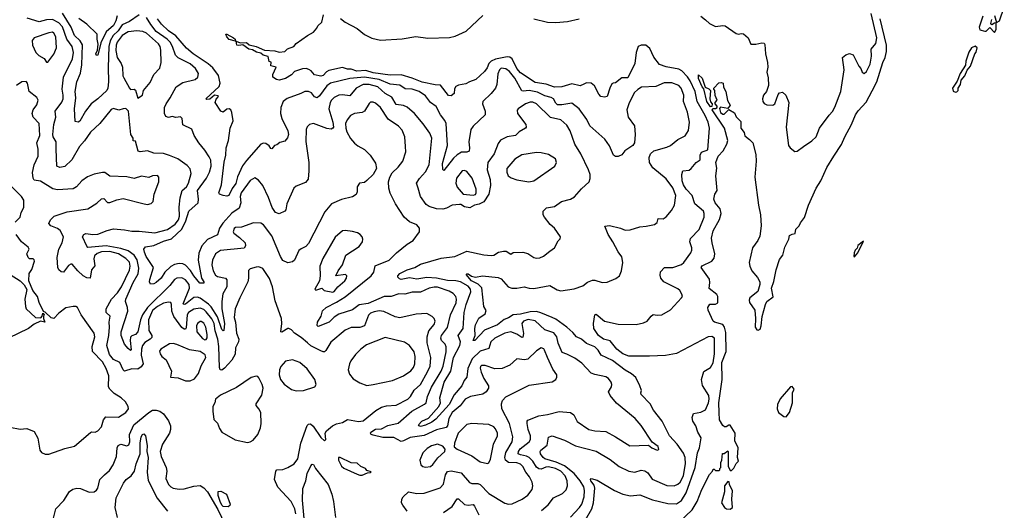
# Model space of a CAD drawing. Extents: x 1493970 to 1595317, y 729910 to 844791.
# Tile 297 of 338: x 1586545 to 1594625, y 790234 to 794255. Entities that reach past the tile are written whole.
import ezdxf

# ---------------------------------------------------------------- set-up
doc = ezdxf.new("R2010")
doc.units = 0

msp = doc.modelspace()

# ---------------------------------------------------------------- linework, layer by layer
at = {"layer": '0CON10XD'}
for points in [[(1594545, 794290), (1594561.7, 794231.7), (1594585.6, 794245), (1594625, 794358)], [(1590080.5, 791835), (1590125.9, 791935), (1590130.7, 791965), (1590124.6, 791985), (1590101.1, 792011.1), (1590068.8, 792028.8), (1589975, 792061.6), (1589946.9, 792063.1), (1589905, 792052.9), (1589835, 792020.4), (1589765, 792022.2), (1589705, 792003.9), (1589655, 792007.9), (1589593.1, 791986.9), (1589535, 791985.3), (1589405, 791929.4), (1589331.6, 791918.4), (1589275, 791877.2), (1589165, 791841.6), (1589124.7, 791815.3), (1589084.6, 791775.4), (1588995, 791739.2), (1588987.5, 791747.5), (1588988.6, 791775), (1589018.8, 791825), (1589030.9, 791869.1), (1589060.8, 791895), (1589145, 791940.5), (1589216.5, 791983.5), (1589430, 792155), (1589450, 792185), (1589463.4, 792236.6), (1589576.3, 792283.7), (1589637.5, 792345), (1589725, 792414.4), (1589775, 792443.8), (1589826.2, 792515), (1589826.7, 792545), (1589804.2, 792574.2), (1589745, 792597.8), (1589701.1, 792635), (1589629.2, 792745), (1589584.1, 792834.1), (1589573.9, 792873.9), (1589571.2, 792925), (1589581.2, 792965), (1589601.7, 792998.3), (1589650.6, 793045), (1589688.9, 793095), (1589713, 793173), (1589710.5, 793215), (1589706, 793295), (1589685, 793348.1), (1589652.9, 793382.9), (1589569.2, 793439.2), (1589505.2, 793535.2), (1589465, 793571.8), (1589445, 793580), (1589425, 793579.4), (1589411.8, 793568.2), (1589375.9, 793504.1), (1589355, 793494.6), (1589291.2, 793485), (1589260.1, 793469.9), (1589232.1, 793435), (1589219.7, 793405), (1589220.5, 793365), (1589230.8, 793335), (1589261, 793281), (1589293.1, 793243.1), (1589320.6, 793220.6), (1589375, 793190.5), (1589420, 793145), (1589465, 793080), (1589473.8, 793035), (1589445, 792986.7), (1589395, 792936.2), (1589375, 792920), (1589332.5, 792915), (1589313.3, 792885), (1589314, 792845), (1589305, 792821.2), (1589275, 792802.5), (1589185, 792780), (1589103.6, 792746.4), (1589049.2, 792680.8), (1588915, 792420), (1588894.3, 792395.7), (1588855, 792378), (1588837, 792363), (1588799.2, 792285), (1588785, 792270), (1588745, 792263.1), (1588705, 792282), (1588684.4, 792315), (1588613.4, 792483.4), (1588545, 792574.3), (1588523, 792587), (1588465, 792589.5), (1588365, 792555.6), (1588315, 792550.5), (1588305, 792542), (1588297.5, 792515), (1588301.1, 792505), (1588349.6, 792469.6), (1588394.5, 792425), (1588398, 792402), (1588387.6, 792382.4), (1588191.8, 792361.8), (1588150.9, 792335), (1588126.7, 792285), (1588120.5, 792245), (1588131.4, 792195), (1588151.3, 792161.3), (1588169.5, 792149.5), (1588233.8, 792135), (1588243.6, 792123.6), (1588244.7, 792065.3), (1588211.6, 792008.4), (1588204.8, 791945.2), (1588204.8, 791885.2), (1588226.6, 791765), (1588221.4, 791708.6), (1588215, 791705.7), (1588205, 791715.5), (1588169.2, 791819.2), (1588115, 791900.2), (1588093.4, 791923.4), (1588025, 791971.7), (1588005, 791980.4), (1587975, 791976.6), (1587905, 791923.5), (1587895, 791919.5), (1587887.1, 791925), (1587939.3, 792055), (1587935, 792085.5), (1587905, 792122.7), (1587875, 792138.7), (1587835, 792136.9), (1587815, 792124.6), (1587777.4, 792075), (1587593.7, 791896.3), (1587554.1, 791835), (1587536, 791795), (1587513.6, 791695), (1587495.7, 791675), (1587465, 791664.3), (1587455, 791653.8), (1587451.1, 791625), (1587460.7, 791549.3), (1587455, 791544.2), (1587435, 791558.8), (1587404.6, 791595), (1587378.8, 791665), (1587377.6, 791695), (1587433.7, 791865), (1587430.3, 791895), (1587412.5, 791945), (1587415.3, 791965), (1587475, 792100), (1587517.7, 792172.3), (1587522.7, 792217.3), (1587507.7, 792287.7), (1587484, 792325), (1587435, 792359.1), (1587375, 792380), (1587255, 792400.5), (1587105, 792387.8), (1587095, 792398), (1587060.8, 792475), (1587070, 792495), (1587087, 792503), (1587144.7, 792494.7), (1587185, 792498.2), (1587261.7, 792528.3), (1587315, 792541.2), (1587405, 792533.1), (1587465, 792520.6), (1587525, 792522.7), (1587655, 792508.9), (1587757.1, 792535), (1587820.5, 792579.5), (1587848.8, 792615), (1587855.2, 792644.8), (1587852.8, 792717.2), (1587861.6, 792795), (1587877.5, 792855), (1587914.5, 792885), (1587930.8, 792915), (1587952.1, 792995), (1587943.2, 793033.2), (1587918.6, 793058.6), (1587843.1, 793113.1), (1587775, 793142.9), (1587725, 793158.1), (1587645, 793161.4), (1587595, 793179.5), (1587535, 793171.8), (1587518.5, 793178.5), (1587495, 793260), (1587475, 793262.5), (1587477.5, 793285), (1587456.9, 793315), (1587437.5, 793505), (1587415.9, 793525.9), (1587394.4, 793525.6), (1587358, 793512), (1587315, 793526.2), (1587295, 793518.8), (1587202.5, 793405), (1587125, 793334.3), (1587077.7, 793262.3), (1587034.5, 793215), (1586972.5, 793105), (1586915, 793052.1), (1586873.3, 793043.3), (1586849.2, 793055), (1586843.8, 793193.8), (1586843.3, 793255), (1586820.7, 793295), (1586817.5, 793315), (1586825.8, 793395), (1586840.5, 793455), (1586836.2, 793505), (1586890.1, 793579.9), (1586900.6, 793605), (1586902.5, 793635), (1586892.5, 793685), (1586904.3, 793785), (1586978.9, 793935), (1586985.2, 793985), (1586975, 794034.4), (1586931.2, 794095), (1586895, 794195.8), (1586865, 794229), (1586815, 794255.3), (1586765, 794254.7), (1586705, 794237.1), (1586605, 794267)], [(1587525, 794295.6), (1587445, 794240.9), (1587387, 794213), (1587352.8, 794165), (1587311.2, 794125), (1587288.1, 794081.9), (1587276.2, 794035), (1587272, 793862), (1587274.1, 793745.9), (1587268.5, 793695), (1587259.5, 793675), (1587186.9, 793605), (1587132.7, 793565), (1587085.6, 793505), (1587037.9, 793422.1), (1587025, 793415.8), (1587000, 793420), (1586994.1, 793525), (1587006.1, 793615), (1586998.9, 793665), (1587013.8, 793745), (1587044.3, 793815.7), (1587056.2, 793885), (1587059.3, 794049.3), (1587042.6, 794082.6), (1586995.8, 794125), (1586968.3, 794195), (1586895, 794308.4)], [(1587343.6, 794286.4), (1587333.3, 794245), (1587315, 794208.2), (1587255.7, 794154.3), (1587209.5, 794065), (1587186.7, 793965), (1587175, 793962), (1587169.4, 793975), (1587184.4, 794005.6), (1587189.2, 794055), (1587180, 794095), (1587182, 794135), (1587097.1, 794217.1), (1587030, 794265)], [(1590896.4, 792356.4), (1590935, 792386.2), (1590965, 792442.5), (1590980.7, 792459.3), (1590983.3, 792475), (1590932.9, 792545), (1590897.8, 792575), (1590852.2, 792635), (1590841.4, 792655), (1590842, 792685), (1590868.5, 792711.5), (1590932.5, 792725), (1590992.5, 792765), (1591065, 792784.4), (1591098.3, 792801.7), (1591155, 792868.8), (1591218, 792925), (1591227, 792953), (1591225.6, 792985), (1591213.6, 793023.6), (1591151.1, 793155), (1591101.8, 793235), (1591063.2, 793345), (1591035, 793389.4), (1590985, 793434.4), (1590902, 793452), (1590785, 793564.7), (1590755, 793578.5), (1590735, 793579.2), (1590695, 793564.6), (1590635.8, 793525), (1590627, 793513), (1590631.4, 793485), (1590698.1, 793395), (1590700.8, 793375), (1590696, 793365), (1590644.6, 793335.4), (1590614.5, 793305.5), (1590545, 793293.5), (1590491.9, 793268.1), (1590471.2, 793238.8), (1590440, 793155), (1590387.3, 793085), (1590380.5, 793025), (1590406.4, 792945), (1590408.2, 792895), (1590393.8, 792825), (1590355, 792762.5), (1590315, 792742.5), (1590276.4, 792733.6), (1590238.3, 792711.7), (1590195, 792721.2), (1590165, 792740), (1590155, 792740), (1590095, 792735.4), (1590048.8, 792711.2), (1590017.8, 792702.3), (1589964.8, 792704.8), (1589905, 792722.7), (1589881.2, 792741.2), (1589834.4, 792804.4), (1589815.9, 792875), (1589801.5, 792915), (1589825, 792954.4), (1589875, 793006.9), (1589904.6, 793065), (1589927.8, 793285), (1589911.4, 793325), (1589855, 793400.8), (1589784.3, 793485), (1589725, 793536.7), (1589695, 793552.1), (1589635, 793560.4), (1589599.5, 793619.5), (1589545, 793650.5), (1589485, 793705.5), (1589412, 793725), (1589365, 793724), (1589306.2, 793695), (1589255, 793630.8), (1589195, 793638.9), (1589165, 793636.4), (1589125, 793616.8), (1589104.6, 793595), (1589092.8, 793575), (1589082.8, 793525), (1589114.1, 793415), (1589119.1, 793375), (1589114.4, 793365), (1589101.5, 793358.5), (1589065, 793362), (1588955.5, 793404.5), (1588923.8, 793395), (1588903.5, 793376.5), (1588895.6, 793355), (1588892.6, 793257.4), (1588917.8, 793085), (1588919.1, 793015), (1588911.9, 792948.1), (1588890.9, 792919.1), (1588815, 792890), (1588795.7, 792874.3), (1588737.5, 792745), (1588728, 792695), (1588720, 792685), (1588673.6, 792663.6), (1588645, 792675.8), (1588617.5, 792715), (1588588, 792798), (1588540.4, 792895), (1588505, 792940.5), (1588475, 792957.5), (1588435, 792937.1), (1588361.5, 792835), (1588355.4, 792805), (1588359.3, 792755), (1588345, 792711.1), (1588285, 792670), (1588212.2, 792587.8), (1588184.7, 792545), (1588169.6, 792490.4), (1588087.4, 792452.6), (1588038.7, 792401.3), (1588015, 792342), (1588009.2, 792285), (1588037.2, 792137.2), (1588056.9, 792105), (1588056, 792094), (1588024.5, 792095), (1587975, 792154.7), (1587948, 792198), (1587905, 792242.7), (1587883.3, 792253.3), (1587855, 792256.6), (1587815, 792248.4), (1587785, 792232), (1587737.3, 792185), (1587705, 792136.4), (1587665, 792100.4), (1587645, 792088.5), (1587617.5, 792087.5), (1587610, 792105), (1587612.2, 792125), (1587643.5, 792225), (1587583.8, 792313.8), (1587569, 792349), (1587562.5, 792375), (1587576.2, 792393.8), (1587645, 792404.1), (1587725, 792438.3), (1587791.6, 792458.4), (1587875, 792539), (1587909.5, 792605), (1587933.3, 792685), (1588009.8, 792755), (1588013.3, 792785), (1588004.6, 792855), (1588077.3, 792955), (1588101.3, 793005), (1588115.8, 793055), (1588112.4, 793102.4), (1588100.6, 793130.6), (1588065.5, 793185.5), (1588014.2, 793245), (1587976.6, 793306.6), (1587957.3, 793357.3), (1587883, 793393), (1587877.5, 793445), (1587865, 793457.5), (1587825, 793453.3), (1587795, 793460.6), (1587765, 793454.4), (1587745, 793462), (1587732, 793485), (1587734.5, 793534.5), (1587745.9, 793565), (1587780.4, 793615), (1587829.2, 793705), (1587885, 793739.1), (1587985.8, 793765), (1588005.6, 793785), (1588011.5, 793815), (1587987.8, 793855), (1587945, 793892.1), (1587845, 793943.4), (1587822.9, 793962.9), (1587798.1, 794035), (1587779.6, 794069.6), (1587755.1, 794095.1), (1587665, 794158.9), (1587620.4, 794215), (1587585, 794273.3)], [(1591187.1, 790155), (1591239.3, 790245), (1591253.1, 790295), (1591265.4, 790415), (1591258.3, 790438.3), (1591233.1, 790475), (1591229.4, 790485), (1591235, 790494), (1591285, 790481.5), (1591425.4, 790395.4), (1591494.6, 790364.6), (1591556.9, 790353.1), (1591635, 790360), (1591738.1, 790318.1), (1591865, 790287.8), (1591935, 790285.3), (1591975, 790313.8), (1592015, 790377.5), (1592087.9, 790585), (1592106.8, 790703.2), (1592123.2, 790746.8), (1592137.7, 790827.7), (1592110, 790875), (1592094.6, 790925), (1592068, 790965), (1592063.3, 790995), (1592075, 791027.5), (1592135, 791038.6), (1592173.2, 791056.8), (1592196.7, 791115), (1592203.3, 791145), (1592201.4, 791175), (1592147.4, 791257.4), (1592140.6, 791305), (1592159.3, 791370.7), (1592214.3, 791405), (1592235, 791442), (1592247.8, 791515), (1592247.8, 791645), (1592225, 791656.9), (1592195, 791654.5), (1591935, 791518.7), (1591845, 791501.2), (1591712.8, 791497.2), (1591545, 791497.9), (1591493.2, 791515), (1591444.1, 791555), (1591391.5, 791621.5), (1591335, 791637), (1591295.9, 791665), (1591256.6, 791725), (1591252.8, 791765), (1591263.8, 791835), (1591275, 791841.8), (1591345, 791784.3), (1591455, 791759.2), (1591605, 791755.5), (1591665, 791769.5), (1591695, 791783.1), (1591725.8, 791824.2), (1591742.7, 791837.3), (1591775, 791832.5), (1591815, 791836.9), (1591885, 791877.5), (1591976.9, 791975), (1591982.9, 791985), (1591980, 792005), (1591961.9, 792035), (1591945, 792049.5), (1591830, 792105), (1591805.6, 792135), (1591800.5, 792160.5), (1591803.1, 792186.9), (1591835.8, 792224.2), (1591905, 792224.5), (1591975, 792249.5), (1591994.1, 792265.9), (1592051.6, 792345), (1592060, 792365), (1592061.6, 792385), (1592043.2, 792435), (1592049.5, 792460.5), (1592121.2, 792535), (1592161.2, 792635), (1592162.9, 792665), (1592156.4, 792685), (1592086.3, 792746.3), (1592062.7, 792815), (1592015, 792864.6), (1591992.5, 792902.5), (1591981.1, 792935), (1591977.5, 792985), (1591985.6, 793015), (1592037.9, 793022.1), (1592055.7, 793035), (1592095, 793085.6), (1592130, 793105), (1592128, 793145), (1592140.9, 793169.1), (1592191.9, 793188.1), (1592206.9, 793365), (1592195.4, 793415), (1592170.2, 793470.2), (1592104.7, 793585), (1592087.6, 793665), (1592046.1, 793755), (1592025, 793785.3), (1591978.4, 793835), (1591955, 793850), (1591849, 793869), (1591796.6, 793886.6), (1591747.7, 793947.7), (1591715, 794017.9), (1591682, 794045), (1591645, 794047.3), (1591620.9, 794035), (1591603.8, 793985), (1591592.5, 793895), (1591535, 793778.6), (1591485, 793777.9), (1591435, 793736.7), (1591415, 793736), (1591405, 793728), (1591387.3, 793695), (1591365, 793626.2), (1591345, 793618.8), (1591315, 793626), (1591297.1, 793645), (1591261.7, 793711.7), (1591235, 793733.3), (1591195, 793736.2), (1591173.3, 793726.7), (1591145, 793713.6), (1591075, 793728.5), (1590995.3, 793704.8), (1590935, 793701.6), (1590865, 793725.7), (1590775, 793740.5), (1590655, 793820.6), (1590623.9, 793855), (1590586.7, 793935), (1590566.7, 793946.7), (1590545, 793949.3), (1590448.5, 793931.5), (1590414.2, 793915), (1590395, 793896), (1590380.6, 793859.4), (1590360.3, 793829.7), (1590288.6, 793765), (1590235, 793745.9), (1590205, 793728.4), (1590145, 793718.2), (1590123.3, 793706.7), (1590112.7, 793687.3), (1590109.9, 793650.1), (1590085, 793630.8), (1590065, 793633.3), (1589999.6, 793719.6), (1589955, 793719.7), (1589847.5, 793742.5), (1589765, 793776.2), (1589675, 793803.2), (1589585, 793799.1), (1589445, 793820.3), (1589385, 793838.9), (1589312, 793832), (1589265, 793849), (1589235, 793850.4), (1589195, 793863.3), (1589082.3, 793837.7), (1589062.6, 793827.4), (1589035, 793797.5), (1589015, 793792.2), (1588965, 793802.5), (1588937.8, 793835), (1588917.7, 793847.7), (1588895, 793854.3), (1588866.6, 793853.4), (1588800.4, 793829.6), (1588775, 793804.3), (1588725, 793772), (1588675, 793760), (1588653.6, 793763.6), (1588622.5, 793785), (1588622.5, 793805), (1588650, 793865), (1588607, 793877), (1588607.5, 793907.5), (1588591.7, 793911.7), (1588583, 793953), (1588543.8, 793963.8), (1588525, 793980), (1588488.8, 793988.8), (1588455, 794008.6), (1588424.3, 794014.3), (1588375, 794049.2), (1588342.7, 794042.7), (1588325.8, 794045.8), (1588321.2, 794078.8), (1588355, 794066.2), (1588405, 794066.7), (1588429, 794049), (1588485, 794035.2), (1588555, 794005.2), (1588638.6, 793998.6), (1588675, 793989.4), (1588720, 793995), (1588743.2, 794016.8), (1588795, 794034), (1588815, 794058.6), (1588906, 794125), (1588956.9, 794153.1), (1588984.2, 794185), (1588992.5, 794205), (1589024, 794235), (1589037.5, 794295)], [(1589177.5, 794265), (1589215.6, 794235.6), (1589315, 794182.9), (1589374.6, 794134.6), (1589435, 794104.5), (1589505, 794087.5), (1589685, 794097.9), (1589795, 794116.7), (1589895, 794104.5), (1590071.4, 794108.6), (1590119.6, 794120.4), (1590208.3, 794161.7), (1590345, 794288.1)], [(1592135, 794282.9), (1592173.6, 794253.6), (1592205, 794222.5), (1592255, 794198.1), (1592315, 794207.3), (1592335, 794204.4), (1592425, 794142.9), (1592445, 794136), (1592465, 794142), (1592485, 794138.8), (1592522, 794105), (1592545, 794053.8), (1592585, 794054.2), (1592635, 794066), (1592655, 794062.5), (1592660.7, 794050.7), (1592665.8, 793975), (1592682.5, 793905), (1592684, 793865), (1592675.7, 793825), (1592687.7, 793777.7), (1592690, 793715), (1592673.9, 793666.1), (1592650, 793635), (1592641.2, 793605), (1592642.5, 793585), (1592655, 793567.5), (1592675, 793556.7), (1592725, 793553.3), (1592742.5, 793565), (1592768.3, 793641.7), (1592780, 793655), (1592805, 793660), (1592832.5, 793635), (1592858, 793575), (1592834.3, 793374.3), (1592854.2, 793224.2), (1592866.7, 793205), (1592905, 793173.3), (1592925, 793176.7), (1592976.2, 793215), (1593045, 793261.1), (1593081.1, 793295), (1593108.2, 793365), (1593187.2, 793472.8), (1593215, 793502), (1593235, 793539.2), (1593284.1, 793665.9), (1593309.5, 793845), (1593297.5, 793945), (1593323.9, 793966.1), (1593355, 793977.5), (1593385, 793967.5), (1593432, 793875), (1593448.8, 793855), (1593458.8, 793825), (1593473.9, 793813.9), (1593495, 793830), (1593525, 793891.2), (1593536.4, 793955), (1593533.3, 794013.3), (1593570.2, 794059.8), (1593578.9, 794105), (1593531.8, 794305)], [(1594450, 794285), (1594418.8, 794195), (1594425, 794172.5), (1594465, 794160), (1594475, 794160), (1594505, 794190), (1594545, 794150)], [(1591065, 790177.5), (1591137.9, 790255), (1591158.1, 790285), (1591176.4, 790345), (1591179.4, 790395), (1591173.2, 790425), (1591145.3, 790475), (1591094.8, 790535), (1591015, 790597), (1590947.7, 790627.7), (1590855.3, 790655.3), (1590839.5, 790665), (1590818.9, 790695), (1590815.8, 790714.2), (1590820.8, 790725), (1590873.8, 790766.2), (1590885, 790833.8), (1590915, 790842.5), (1591015, 790807.8), (1591105, 790761.5), (1591275, 790718.1), (1591390.3, 790650.3), (1591465, 790591.2), (1591545, 790555.4), (1591593.2, 790546.8), (1591645, 790561.9), (1591675, 790558.1), (1591699.5, 790539.5), (1591735, 790488.5), (1591855, 790436), (1591915, 790435.3), (1591945, 790447.3), (1591965, 790463.8), (1591991.6, 790515), (1592003.5, 790585), (1592009.2, 790615), (1592006.7, 790665), (1591991.2, 790701.2), (1591940, 790775), (1591877.5, 790845), (1591816.1, 790965), (1591746.9, 791055), (1591720, 791105), (1591645, 791183.8), (1591641.4, 791195), (1591646.7, 791215), (1591634.4, 791255), (1591601.1, 791321.1), (1591565, 791353.3), (1591515, 791380.8), (1591410.7, 791460.7), (1591315.8, 791505), (1591291.5, 791545), (1591265, 791572.7), (1591195, 791601.1), (1591155, 791636.7), (1591115.3, 791655.3), (1591085, 791691.1), (1591034.4, 791735), (1590945, 791800), (1590915, 791814.2), (1590822.8, 791852.8), (1590785, 791862.2), (1590735, 791859.2), (1590655, 791840.5), (1590594, 791835), (1590555, 791810.9), (1590521.4, 791798.6), (1590465, 791754.6), (1590360.3, 791709.7), (1590280, 791625), (1590265, 791624), (1590283.4, 791666.6), (1590279.6, 791725), (1590284.7, 791755), (1590312.3, 791807.7), (1590364.2, 791845), (1590371.7, 791871.7), (1590354, 791905), (1590336.5, 792056.5), (1590307.9, 792087.9), (1590253.2, 792115), (1590208.9, 792165), (1590215, 792172.9), (1590225, 792172.2), (1590253.1, 792153.1), (1590285, 792144.4), (1590343.8, 792156.2), (1590471.5, 792141.5), (1590495, 792129.4), (1590553.1, 792065), (1590584.5, 792055.5), (1590625, 792053.8), (1590685, 792065.6), (1590725, 792053.9), (1590765, 792051.8), (1590895, 792077.1), (1590955, 792039.4), (1590985, 792031.1), (1591095, 792048.1), (1591165, 792074.2), (1591205, 792104), (1591245, 792119.2), (1591265, 792120), (1591325, 792100.8), (1591366.6, 792103.4), (1591437.4, 792132.6), (1591466, 792155), (1591484.3, 792195), (1591494.4, 792265.6), (1591485, 792312), (1591455, 792350.8), (1591413.6, 792433.6), (1591373.1, 792495), (1591347.5, 792562.5), (1591385, 792568), (1591475, 792546), (1591515, 792530), (1591555, 792532), (1591635, 792558), (1591685, 792561.2), (1591755, 792575.8), (1591776.7, 792593.3), (1591784.6, 792625.4), (1591825, 792621.5), (1591850.7, 792639.3), (1591895, 792690.8), (1591919.5, 792735), (1591930.4, 792815), (1591905, 792877.5), (1591850.7, 792950.7), (1591740.9, 793040.9), (1591714.3, 793085), (1591710, 793125), (1591722, 793155), (1591749.1, 793180.9), (1591855, 793209.4), (1591885, 793223.1), (1591945, 793274.2), (1592005, 793304.2), (1592034, 793346), (1592041.1, 793415), (1592026.5, 793496.5), (1591993.5, 793585), (1591994.1, 793635), (1591972.9, 793692.9), (1591955, 793714.5), (1591897.6, 793737.6), (1591835, 793737.1), (1591765, 793707.1), (1591647.4, 793702.6), (1591616.3, 793683.6), (1591587.5, 793655), (1591542.7, 793565), (1591528.1, 793515), (1591538.9, 793455), (1591589.2, 793385), (1591597.1, 793315), (1591590, 793245), (1591576.7, 793225), (1591511.3, 793178.7), (1591485, 793146), (1591455, 793134.2), (1591435, 793134), (1591418.8, 793145), (1591385, 793220), (1591346.7, 793275), (1591224, 793384), (1591198.1, 793438.1), (1591135.3, 793525.3), (1591075, 793569.7), (1590995, 793555.8), (1590957.8, 793557.8), (1590945, 793570), (1590926.2, 793606.2), (1590907.6, 793617.6), (1590855, 793631), (1590795, 793660.2), (1590725, 793674.4), (1590677.9, 793667.9), (1590665, 793671.5), (1590607.1, 793775), (1590565, 793831.6), (1590535, 793852.3), (1590495, 793856.7), (1590482.5, 793845), (1590467.9, 793812.1), (1590459.6, 793725), (1590450, 793695), (1590415, 793650), (1590346.8, 793583.2), (1590342.9, 793565), (1590365.7, 793505), (1590363.9, 793476.1), (1590265, 793382.5), (1590247.8, 793355), (1590231.5, 793255), (1590236.4, 793203.6), (1590232.5, 793177.5), (1590215, 793170), (1590171.3, 793168.7), (1590135, 793148), (1590105, 793120), (1590025, 793017.5), (1590016.7, 793026.7), (1590015.6, 793075), (1590056.5, 793223.5), (1590045.8, 793405), (1590035, 793428.5), (1589998.2, 793475), (1589963.5, 793543.5), (1589916.5, 793576.5), (1589875, 793630.5), (1589824.3, 793665), (1589765, 793686.8), (1589707.5, 793687.5), (1589665, 793718.8), (1589585, 793727.8), (1589494.9, 793764.9), (1589375, 793783.4), (1589255, 793771.6), (1589094.2, 793735.8), (1589065, 793712.9), (1589005, 793630.8), (1588985, 793613.8), (1588965, 793622), (1588940, 793655), (1588915.6, 793665.6), (1588885, 793667.1), (1588851.2, 793648.8), (1588740.9, 793609.1), (1588708.1, 793585), (1588687.1, 793535), (1588684.7, 793485), (1588695.4, 793445), (1588745.4, 793345), (1588751.1, 793315), (1588743.2, 793286.8), (1588719.7, 793260.3), (1588680.5, 793249.5), (1588655, 793230), (1588635, 793223.3), (1588615, 793196.7), (1588605, 793200), (1588591.4, 793221.4), (1588565, 793241.2), (1588545, 793243.8), (1588525, 793233.8), (1588405, 793101.8), (1588372.5, 793057.5), (1588331.9, 792968.1), (1588318.5, 792911.5), (1588287.7, 792872.3), (1588262.5, 792815), (1588245, 792807.8), (1588215, 792812.6), (1588184.5, 792825), (1588179.2, 792835), (1588199.9, 792900.1), (1588221.8, 793088.2), (1588235.7, 793144.3), (1588239.7, 793205), (1588258.8, 793265), (1588273.5, 793366.5), (1588296, 793425), (1588285.3, 793495.3), (1588276.4, 793516.4), (1588265, 793524.2), (1588245, 793520.8), (1588215, 793497.1), (1588194.7, 793504.7), (1588148.1, 793575), (1588157.3, 793602.7), (1588177.5, 793625), (1588175, 793630), (1588145, 793637.5), (1588105.4, 793604.6), (1588080.8, 793600.8), (1588071.2, 793605), (1588182.3, 793707.7), (1588190.3, 793735), (1588176.9, 793796.9), (1588130.5, 793860.5), (1588092.5, 793892.5), (1587968.6, 793975), (1587915, 794022.7), (1587825, 794122.1), (1587765.9, 794165), (1587708.7, 794218.7), (1587675, 794260.9)], [(1590765, 794261.1), (1590875, 794233.9), (1590945, 794230.8), (1591040.4, 794240.4), (1591135, 794262.9)], [(1591955, 790134.2), (1592062.9, 790237.1), (1592104.4, 790305.6), (1592142.5, 790405), (1592205, 790527.5), (1592230, 790555), (1592235, 790570), (1592245, 790570), (1592255, 790560), (1592285, 790560), (1592290, 790565), (1592290, 790575), (1592300, 790585), (1592297.5, 790625), (1592307.5, 790645), (1592311.7, 790698.3), (1592325, 790700), (1592355, 790720), (1592360, 790715), (1592360, 790595), (1592375, 790560), (1592385, 790560), (1592405, 790577.5), (1592423.9, 790616.1), (1592442.5, 790635), (1592435.5, 790665.5), (1592441.2, 790745), (1592413.8, 790803.8), (1592415, 790866.2), (1592375, 790932.5), (1592365, 790932.5), (1592343.6, 790916.4), (1592328.3, 790918.3), (1592315, 790928.8), (1592288.1, 790975), (1592285.3, 791035), (1592281.6, 791115), (1592309.7, 791305), (1592306.3, 791445), (1592342.3, 791535), (1592340.2, 791690.2), (1592328.1, 791735), (1592315, 791755.9), (1592247.5, 791775), (1592236.1, 791785), (1592194.2, 791875), (1592190.8, 791895), (1592207.7, 791922.3), (1592255, 791922.5), (1592275, 791934), (1592275.4, 791984.6), (1592265, 792001.4), (1592202.5, 792052.5), (1592208.9, 792101.1), (1592205, 792127.1), (1592136.2, 792225), (1592145, 792238), (1592225, 792275.4), (1592245, 792300), (1592248.8, 792335), (1592228.6, 792425), (1592222.7, 792465), (1592234.6, 792524.6), (1592286.5, 792616.5), (1592301.2, 792665), (1592292.7, 792705), (1592251.5, 792755), (1592240.5, 792785), (1592250.8, 792825), (1592268.8, 792855), (1592258.9, 792975), (1592266.9, 793036.9), (1592258.8, 793085), (1592275.6, 793135), (1592318.7, 793181.3), (1592348.6, 793235), (1592355.6, 793265), (1592330, 793365), (1592226.7, 793515), (1592232, 793528), (1592255, 793526.7), (1592270, 793535), (1592270, 793545), (1592252.5, 793565), (1592253, 793577), (1592270, 793595), (1592253, 793633), (1592250, 793675), (1592240, 793685), (1592240, 793695), (1592283, 793737), (1592305, 793740), (1592317.5, 793735), (1592321.2, 793701.2), (1592339.5, 793665), (1592352.2, 793592.2), (1592376.2, 793555), (1592355, 793527.5), (1592295, 793537.5), (1592288.3, 793528.3), (1592296.7, 793495), (1592315, 793480), (1592325, 793480), (1592365, 793520), (1592411.7, 793491.7), (1592425, 793457.5), (1592461.7, 793421.7), (1592462.9, 793365), (1592489.5, 793329.5), (1592495, 793302.5), (1592535, 793273.8), (1592562, 793245), (1592585, 793150), (1592588.1, 793095), (1592577.1, 792965), (1592608.1, 792735), (1592624.4, 792655), (1592630.6, 792565), (1592619.3, 792480.7), (1592602.5, 792445), (1592559.4, 792385), (1592532.5, 792265), (1592536.9, 792235), (1592553.5, 792195), (1592600.9, 792140.9), (1592618, 792105), (1592620, 792085), (1592602.3, 792027.7), (1592535.8, 791975), (1592530, 791955), (1592535, 791936.2), (1592578.6, 791875), (1592584.2, 791805), (1592579.2, 791735), (1592595, 791713.8), (1592605, 791711.2), (1592620.8, 791719.2), (1592630, 791745), (1592637, 791823), (1592665, 791920), (1592677.5, 791945), (1592727, 791983), (1592713.3, 792055), (1592735, 792110), (1592753.8, 792205), (1592780.5, 792289.5), (1592807.5, 792325), (1592825, 792390), (1592857.5, 792455), (1592863.3, 792485), (1592885, 792497.5), (1592908.3, 792501.7), (1592913, 792537), (1592942.5, 792565), (1592951.2, 792588.8), (1592985.7, 792634.3), (1593017.5, 792735), (1593081.4, 792875), (1593118.6, 792935), (1593167.9, 793042.1), (1593225.8, 793135), (1593289.1, 793230.9), (1593316.9, 793295), (1593372, 793395), (1593404, 793475), (1593425, 793506.7), (1593490.8, 793579.2), (1593539.5, 793670.5), (1593577.7, 793745), (1593628.4, 793905), (1593647.5, 793945), (1593658.2, 793995), (1593658.2, 794045), (1593607.4, 794262.6)], [(1594545, 794150), (1594556.9, 794175), (1594558.3, 794228.3), (1594545, 794227.5), (1594522.5, 794212.5), (1594513.3, 794225), (1594523.6, 794256.4)], [(1586765, 793906.2), (1586775, 793908), (1586825, 793972.5), (1586848.2, 794025), (1586841.8, 794115), (1586826.5, 794145), (1586815, 794152.2), (1586785, 794148.2), (1586665, 794106.2), (1586647.5, 794085), (1586650, 794045), (1586678, 793985), (1586702, 793962), (1586745, 793937.1), (1586765, 793906.2)], [(1587515, 793612.5), (1587553, 793637), (1587560, 793675), (1587615, 793741.2), (1587647.1, 793805), (1587695, 793856.7), (1587705.4, 793904.6), (1587704.2, 794005), (1587698.6, 794035), (1587685, 794056.8), (1587585, 794143.8), (1587555, 794158.4), (1587505, 794164), (1587435, 794154.1), (1587385.7, 794125), (1587345, 794070.8), (1587336.4, 794045), (1587333.3, 794003.3), (1587344, 793944), (1587378.7, 793895), (1587390, 793865), (1587392.2, 793795), (1587398.3, 793778.3), (1587445, 793693.8), (1587455, 793683.8), (1587485, 793686.2), (1587495, 793676.7), (1587515, 793612.5)], [(1588315, 794080), (1588265, 794091.9), (1588244.4, 794115), (1588237.5, 794135), (1588245, 794136.9), (1588299.4, 794105), (1588311.9, 794095), (1588315, 794080)], [(1594225, 793661.2), (1594235, 793663.8), (1594246.2, 793675), (1594246.7, 793695), (1594266.2, 793725), (1594271.2, 793758.8), (1594301.2, 793795), (1594319.3, 793840.7), (1594346.7, 793875), (1594382.5, 793975), (1594395, 793990), (1594402.5, 794025), (1594387, 794037), (1594357, 794023), (1594335, 793987.5), (1594310, 793915), (1594307, 793883), (1594263.3, 793815), (1594238.3, 793751.7), (1594201.2, 793695), (1594205, 793670), (1594225, 793661.2)], [(1592215, 793540), (1592183.4, 793585), (1592159.5, 793689.5), (1592145, 793705.8), (1592115, 793774.2), (1592115, 793802.5), (1592144.2, 793775), (1592171.4, 793701.4), (1592199.2, 793689.2), (1592213.3, 793675), (1592208.8, 793605), (1592212.9, 793582.9), (1592228.8, 793565), (1592225, 793542.5), (1592215, 793540)], [(1588312.2, 791512.2), (1588287.2, 791465), (1588225, 791398.5), (1588205, 791382.5), (1588190, 791385), (1588184.1, 791405), (1588180.3, 791575), (1588170.8, 791635), (1588148.9, 791705), (1588140.9, 791765), (1588122.1, 791802.1), (1588075, 791861.6), (1588055, 791878.9), (1588025, 791891.4), (1587975, 791881.1), (1587929.4, 791855), (1587920.2, 791835), (1587911.1, 791728.9), (1587905, 791718.6), (1587895, 791717.8), (1587875, 791732.7), (1587810.9, 791820.9), (1587794.4, 791865), (1587791.7, 791921.7), (1587785.4, 791935.4), (1587765, 791938.8), (1587725, 791930.6), (1587675, 791903.5), (1587635, 791871.6), (1587602.2, 791795), (1587606.1, 791706.1), (1587628.4, 791665), (1587629.7, 791650.3), (1587616, 791635), (1587570.8, 791609.2), (1587552.2, 791585), (1587544.1, 791555), (1587543.2, 791505), (1587557.3, 791435), (1587541.9, 791408.1), (1587515, 791389.6), (1587465, 791391.8), (1587404.6, 791374.6), (1587394.1, 791384.1), (1587365.6, 791445), (1587315, 791468.5), (1587281.2, 791511.2), (1587261.1, 791585), (1587275.7, 791665), (1587282.6, 791735), (1587278, 791775), (1587287.1, 791825), (1587254.7, 791854.7), (1587254.1, 791885), (1587299.2, 791965), (1587346.9, 792015), (1587380.7, 792065), (1587445, 792200.5), (1587452.2, 792235), (1587445, 792266.2), (1587416.6, 792296.6), (1587356.2, 792336.2), (1587284.1, 792354.1), (1587215, 792351.4), (1587181.8, 792338.2), (1587160.2, 792319.8), (1587154, 792295), (1587161.8, 792238.2), (1587133.5, 792205), (1587124.2, 792135.8), (1587095, 792139.6), (1587065, 792156.6), (1587022.2, 792195), (1586975, 792250), (1586965, 792251.5), (1586945, 792239.1), (1586905, 792186.7), (1586885, 792187.8), (1586866.9, 792205), (1586858.5, 792225), (1586852, 792305), (1586866.6, 792375), (1586893.8, 792425), (1586904.4, 792475), (1586878.1, 792528.1), (1586855, 792543.4), (1586799.2, 792565), (1586784.5, 792585), (1586796.5, 792615), (1586826.7, 792643.3), (1586935, 792681.2), (1587105, 792704.3), (1587178.3, 792751.7), (1587215, 792787.3), (1587235, 792788.8), (1587265, 792756.9), (1587284.6, 792755.4), (1587342, 792778), (1587395, 792790), (1587565.8, 792745.8), (1587595, 792740.8), (1587622.7, 792747.3), (1587639.2, 792765), (1587649.5, 792825), (1587685.5, 792925), (1587688, 792965), (1587675, 792977.5), (1587635, 792975.5), (1587605, 792961.8), (1587545, 792971.1), (1587485, 792954.3), (1587425, 792967.2), (1587285, 792973.5), (1587245, 793001.1), (1587225, 793002.7), (1587155, 792988.8), (1587102.5, 792967.5), (1587056, 792934), (1587010.8, 792885), (1586985, 792868.1), (1586855, 792861.5), (1586818.3, 792868.3), (1586715, 792930), (1586665, 792940.9), (1586656.8, 792955), (1586651.4, 793001.4), (1586664.6, 793065), (1586695.3, 793135), (1586697.6, 793195), (1586686.9, 793245), (1586709, 793305), (1586704.5, 793405), (1586656.7, 793455), (1586646.9, 793485), (1586654.6, 793515.4), (1586685, 793556.7), (1586697.5, 793595), (1586687, 793617), (1586622.5, 793665), (1586610, 793735), (1586598.3, 793748.3), (1586563.9, 793746.1), (1586517.5, 793715)], [(1590723.6, 792926.4), (1590765, 792934.5), (1590936, 793055), (1590950.6, 793085), (1590942.9, 793115), (1590885, 793148.7), (1590825, 793164.5), (1590785, 793166.4), (1590665, 793146.1), (1590608.2, 793111.8), (1590543.5, 793035), (1590542.3, 793005), (1590554.8, 792974.8), (1590578.3, 792958.3), (1590625, 792943.1), (1590723.6, 792926.4)], [(1590265, 792816.2), (1590285, 792822.5), (1590291.2, 792835), (1590290.6, 792865), (1590257.6, 792955), (1590215, 793010), (1590195, 793018.9), (1590174.7, 793015.3), (1590128.5, 792955), (1590125.3, 792915.3), (1590135, 792882.9), (1590185, 792826), (1590265, 792816.2)], [(1586506.5, 792595), (1586548.6, 792635), (1586557.5, 792675), (1586580, 792715), (1586578.6, 792775), (1586560, 792805), (1586479.2, 792885)], [(1586465, 790916.2), (1586549.5, 790899.5), (1586603, 790903), (1586665, 790878.8), (1586694.2, 790825), (1586711.2, 790725), (1586725, 790706.7), (1586755, 790693.8), (1586785, 790694.2), (1586915, 790739.4), (1586995, 790760), (1587125, 790870), (1587136.1, 790876.1), (1587165, 790873.8), (1587186.7, 790885), (1587215, 790916.7), (1587231.9, 790975), (1587251.1, 790998.9), (1587355, 790996.7), (1587415.3, 791034.7), (1587438.6, 791065), (1587434.4, 791085), (1587413.1, 791123.1), (1587376.7, 791155), (1587320.8, 791190.8), (1587285.6, 791225), (1587274.2, 791245), (1587276.8, 791335), (1587255.8, 791395), (1587225, 791449.2), (1587142.9, 791535), (1587139.2, 791575), (1587161.5, 791655), (1587156.9, 791685), (1587050, 791835), (1587018.8, 791895), (1587005, 791903.8), (1586985, 791904), (1586925, 791892.5), (1586865, 791848), (1586823.9, 791806.1), (1586802.4, 791812.4), (1586755, 791856.7), (1586741.7, 791861.7), (1586706.1, 791936.1), (1586690, 791985), (1586652.5, 792035), (1586618.8, 792115), (1586623.6, 792173.6), (1586645, 792207.5), (1586666.7, 792275), (1586665, 792286.2), (1586655, 792294.2), (1586625.9, 792295.9), (1586613.3, 792305), (1586603.8, 792335), (1586622.5, 792375), (1586615, 792391.2), (1586561.2, 792435), (1586516.7, 792495)], [(1589115, 792022.3), (1589125, 792026.7), (1589154.7, 792065.3), (1589212.9, 792115), (1589227.1, 792135), (1589230, 792155), (1589220, 792165), (1589140, 792155), (1589158.1, 792195), (1589194.6, 792245.4), (1589220.6, 792325), (1589330.8, 792395), (1589357.1, 792435), (1589360.8, 792455), (1589355.9, 792475.9), (1589340, 792495), (1589316.6, 792506.6), (1589275, 792519.2), (1589215, 792526.5), (1589195, 792523.1), (1589135, 792472), (1589031.7, 792298.3), (1589009.2, 792235), (1589011.5, 792155), (1589004.5, 792115.5), (1588967.5, 792045), (1588975, 792037.5), (1589023.3, 792053.3), (1589042.5, 792035), (1589115, 792022.3)], [(1593395, 792310), (1593423.3, 792345), (1593470, 792440), (1593422.5, 792405), (1593417, 792383), (1593400, 792365), (1593392.5, 792345), (1593390, 792315), (1593395, 792310)], [(1590827.1, 790232.9), (1590881.2, 790278.8), (1590925, 790335.6), (1590998.1, 790371.9), (1591028.5, 790401.5), (1591040.3, 790435), (1591037.4, 790475), (1591020, 790515), (1590985, 790554.4), (1590941.2, 790575), (1590885, 790589.4), (1590862.8, 790587.2), (1590825, 790571.9), (1590805, 790573.4), (1590785, 790587.2), (1590754.8, 790635), (1590726.2, 790666.2), (1590705, 790678.5), (1590655, 790687.7), (1590636.8, 790696.8), (1590637.5, 790715), (1590653.3, 790736.7), (1590725.4, 790795), (1590737.5, 790815), (1590735.9, 790845), (1590717.2, 790895), (1590708.4, 790945), (1590708.5, 790965), (1590715, 790973.1), (1590805, 791008.8), (1590875, 791018.6), (1590973, 791043), (1591065, 791033.8), (1591093.3, 791015), (1591121.1, 790961.1), (1591215, 790895.5), (1591264.1, 790884.1), (1591355, 790880.5), (1591434, 790836), (1591553.2, 790763.2), (1591706.2, 790766.2), (1591732.5, 790745), (1591775, 790726.7), (1591788.8, 790731.2), (1591785, 790756.7), (1591735, 790792.5), (1591645, 790929.4), (1591594.7, 790984.7), (1591442, 791112), (1591390.6, 791175), (1591377.5, 791205), (1591400.5, 791245), (1591403.6, 791265), (1591397.8, 791285), (1591377.5, 791315), (1591355, 791326.7), (1591265, 791345.5), (1591235, 791358.5), (1591158.9, 791438.9), (1591101.3, 791481.3), (1591035, 791514.6), (1590996.9, 791526.9), (1590962.5, 791602.5), (1590953.2, 791655), (1590927.3, 791687.3), (1590853.5, 791713.5), (1590775, 791787.1), (1590718.1, 791798.1), (1590680, 791785), (1590665.3, 791765), (1590678.1, 791681.9), (1590675, 791652), (1590665, 791650), (1590625.9, 791675.9), (1590575, 791695.2), (1590525, 791684.2), (1590444.2, 791645), (1590412.4, 791615), (1590395, 791560), (1590323.4, 791536.6), (1590257.7, 791475), (1590222, 791395), (1590214.7, 791325), (1590192.6, 791297.4), (1590173.9, 791255), (1590109.7, 791180.3), (1590068.5, 791101.5), (1589959.3, 790980.7), (1589927.8, 790955), (1589875, 790930.5), (1589835, 790920.8), (1589822.2, 790925), (1589818.9, 790935), (1589845, 790964), (1589900.1, 790989.9), (1589985.6, 791084.4), (1589997, 791115), (1589992.8, 791155), (1590027.3, 791285), (1590082.4, 791375), (1590104.8, 791485), (1590157.8, 791585), (1590162.5, 791615), (1590143.1, 791665), (1590184.8, 791725), (1590191.5, 791855), (1590208.7, 791921.3), (1590247.2, 792025), (1590243.9, 792045), (1590225, 792071), (1590163.5, 792105), (1590125, 792114.4), (1590055, 792117.2), (1589964.8, 792135.2), (1589885, 792142.4), (1589805, 792127.9), (1589745, 792138.9), (1589675.4, 792125.4), (1589661.1, 792131.1), (1589649.2, 792145), (1589649.4, 792155), (1589665.9, 792174.1), (1589725.8, 792205), (1589787, 792223), (1589835, 792251.1), (1590005, 792299.3), (1590115, 792313.1), (1590213.4, 792356.6), (1590355, 792327.1), (1590415, 792321.4), (1590435, 792324.3), (1590475, 792349.1), (1590515, 792357.5), (1590536.6, 792356.6), (1590575, 792332.5), (1590595, 792346.7), (1590675, 792350), (1590715, 792337.1), (1590765, 792305.7), (1590785, 792300), (1590814.1, 792304.1), (1590843, 792317), (1590896.4, 792356.4)], [(1586415, 792198), (1586550, 792115), (1586582.3, 792082.3), (1586603, 792043), (1586588, 791965), (1586592, 791905), (1586598.8, 791885), (1586675, 791813.3), (1586718.3, 791811.7), (1586730, 791825), (1586735, 791850), (1586747, 791837), (1586740, 791825), (1586740, 791805), (1586750, 791775), (1586715, 791782.5), (1586665, 791760), (1586617.5, 791725), (1586452.5, 791645)], [(1588810, 790205), (1588803.3, 790245), (1588772.7, 790305), (1588664.2, 790424.2), (1588637.3, 790485), (1588645.7, 790554.3), (1588653.8, 790565), (1588705, 790569.1), (1588746.3, 790583.7), (1588797.8, 790615), (1588826.2, 790655), (1588852.1, 790785), (1588905, 790928), (1588915, 790940.8), (1588931.7, 790941.7), (1588953.6, 790923.6), (1589015, 790828.8), (1589047.5, 790802.5), (1589056.7, 790813.3), (1589052, 790865), (1589063.3, 790885), (1589113.3, 790925), (1589145, 790942), (1589195, 790954.2), (1589235, 790978.8), (1589325, 790962.3), (1589365, 790966.2), (1589468.1, 791051.9), (1589515, 791077.8), (1589555, 791090.5), (1589635, 791095.6), (1589730.6, 791145), (1589751.5, 791165), (1589783.1, 791216.9), (1589834.6, 791265), (1589891.9, 791368.1), (1589914.6, 791415), (1589918.2, 791485), (1589888.9, 791605), (1589888.1, 791655), (1589902.5, 791705), (1589945, 791757.5), (1589954, 791785), (1589946.1, 791805), (1589931, 791821), (1589885, 791845.4), (1589799.6, 791840.4), (1589665, 791812), (1589625, 791819.6), (1589532.6, 791862.6), (1589495, 791867.3), (1589455, 791861.6), (1589425, 791849.7), (1589406.8, 791833.2), (1589375, 791745.7), (1589335, 791731.8), (1589265, 791731.5), (1589215, 791710), (1589099.5, 791610.5), (1589057.4, 791542.6), (1589046.3, 791533.7), (1589035, 791532.2), (1589015, 791541.5), (1588935, 791582.1), (1588905.5, 791605), (1588855, 791649.5), (1588798.8, 791685), (1588775, 791712.5), (1588755, 791722.5), (1588745, 791722.5), (1588695, 791694), (1588686.7, 791696.7), (1588697.1, 791765), (1588694, 791805), (1588641.3, 791951.3), (1588620.6, 792065), (1588595, 792134.2), (1588541.4, 792215), (1588508.3, 792228.3), (1588485, 792226.9), (1588435, 792212.5), (1588421.8, 792198.2), (1588422.4, 792135), (1588415.9, 792105), (1588350.4, 791975), (1588312.9, 791885), (1588304.7, 791815), (1588315.4, 791775), (1588324.3, 791685), (1588343.3, 791635), (1588339.8, 791615), (1588315.2, 791565), (1588312.2, 791512.2)], [(1588065, 791630.8), (1588075, 791633.8), (1588083.1, 791646.9), (1588084.5, 791675), (1588073.3, 791735), (1588055, 791766.9), (1588035, 791780), (1588025, 791780), (1588005, 791765.6), (1587996.2, 791745), (1588000, 791695), (1588045, 791641.9), (1588065, 791630.8)], [(1589725, 790225.6), (1589688.6, 790275), (1589679.2, 790295), (1589680.8, 790325), (1589692.9, 790345), (1589735, 790384.3), (1589805, 790370), (1589865, 790373.1), (1589995, 790418.6), (1590022.1, 790447.9), (1590038.4, 790525), (1590055, 790551.8), (1590085, 790555.8), (1590169.2, 790539.2), (1590235, 790460.8), (1590255, 790453.1), (1590305, 790453.3), (1590324.7, 790444.7), (1590395, 790371.5), (1590525, 790291.6), (1590555, 790284.8), (1590585, 790287.4), (1590669.4, 790325), (1590715, 790358.5), (1590750, 790405), (1590755.6, 790434.4), (1590749.5, 790465), (1590728.5, 790508.5), (1590699.3, 790545), (1590673, 790593), (1590655, 790610.4), (1590625, 790621.6), (1590555, 790626.4), (1590530.3, 790645), (1590526, 790666), (1590533.6, 790706.4), (1590585.3, 790795), (1590591.4, 790835), (1590563.5, 790945), (1590501.9, 791065), (1590497.9, 791105), (1590507.7, 791132.3), (1590535, 791162.5), (1590725, 791259.2), (1590915, 791287.5), (1590943.8, 791305), (1590954, 791326), (1590953.8, 791345), (1590919.6, 791389.6), (1590875.2, 791485.2), (1590852.5, 791545), (1590845, 791556), (1590825, 791564), (1590785, 791541.9), (1590715, 791473.6), (1590687.8, 791467.8), (1590624.4, 791475.6), (1590568.1, 791421.9), (1590504.2, 791395.8), (1590445, 791393.4), (1590365, 791420.5), (1590335, 791420.6), (1590326.6, 791413.4), (1590322.7, 791397.3), (1590331.8, 791365), (1590354.4, 791315), (1590393.3, 791255), (1590392.5, 791235), (1590374.3, 791205), (1590345, 791184.4), (1590245, 791166.3), (1590201.8, 791145), (1590159, 791091), (1590095, 791034.6), (1590066.7, 790985), (1590055.3, 790925), (1590045, 790911.1), (1589965, 790894), (1589865, 790847.9), (1589749.3, 790830.7), (1589695, 790802.1), (1589675, 790798.1), (1589615, 790830.7), (1589525, 790830.5), (1589445, 790848.1), (1589428.8, 790855), (1589422.5, 790865), (1589426, 790875), (1589465, 790897.1), (1589515, 790901.4), (1589565, 790929.6), (1589651, 790949), (1589762.7, 791045), (1589867.9, 791102.1), (1589880.7, 791115), (1589891.1, 791165), (1589925, 791241.5), (1590002.9, 791375), (1590018.8, 791415), (1590043.5, 791533.5), (1590044.1, 791574.1), (1590035.4, 791595), (1590007.3, 791625), (1590001.4, 791645), (1590007.1, 791665), (1590055, 791732.9), (1590080.5, 791835)], [(1587945, 791294), (1587979.7, 791310.3), (1588012, 791355), (1588032.9, 791417.1), (1588072.5, 791485), (1588068.3, 791508.3), (1588025, 791536.2), (1587937.6, 791547.6), (1587835, 791592.5), (1587805, 791600), (1587775, 791598.1), (1587702, 791555), (1587691.2, 791538.8), (1587696.9, 791515), (1587711.4, 791495), (1587746.3, 791466.3), (1587791.2, 791375), (1587782.5, 791325), (1587845, 791320), (1587905, 791294), (1587945, 791294)], [(1589395, 791257.5), (1589445, 791264.5), (1589605, 791297.3), (1589695, 791334.6), (1589755, 791377.3), (1589775.6, 791404.4), (1589787.3, 791432.7), (1589790.6, 791495), (1589781.5, 791531.5), (1589742.9, 791585), (1589702.2, 791612.2), (1589545, 791650.5), (1589391.1, 791588.9), (1589344.7, 791555.3), (1589300.2, 791509.8), (1589261.4, 791458.6), (1589252.2, 791435), (1589241.4, 791385), (1589250.3, 791350.3), (1589282.1, 791312.1), (1589335, 791277.5), (1589395, 791257.5)], [(1588815, 791213.6), (1588875, 791214.5), (1588966.7, 791245), (1588976.7, 791265), (1588965.8, 791305), (1588905, 791393.1), (1588845, 791445.6), (1588785, 791466.4), (1588726, 791455), (1588687.9, 791412.1), (1588676.2, 791385), (1588673.8, 791345), (1588686.4, 791305), (1588716.6, 791266.6), (1588775, 791224.4), (1588815, 791213.6)], [(1588415, 790788.8), (1588435, 790793.3), (1588460.9, 790809.1), (1588498, 790855), (1588520.3, 790909.7), (1588526.7, 790945), (1588522.9, 791035), (1588508.6, 791065), (1588485, 791093.8), (1588484.3, 791105), (1588532.7, 791177.3), (1588542.2, 791235), (1588535.4, 791265.4), (1588508.3, 791318.3), (1588499.4, 791329.4), (1588485, 791334), (1588445, 791321.2), (1588325, 791240.8), (1588193.2, 791176.8), (1588152.5, 791145), (1588147, 791113), (1588130, 791085), (1588128.8, 791045), (1588137.7, 790977.7), (1588166.9, 790946.9), (1588184.1, 790904.1), (1588204.1, 790874.1), (1588312.1, 790812.1), (1588415, 790788.8)], [(1592835, 791000), (1592863.3, 791035), (1592886.7, 791115), (1592887.5, 791195), (1592900, 791225), (1592885, 791247.5), (1592870, 791245), (1592785, 791147.5), (1592765, 791100), (1592762, 791065), (1592773.3, 791035), (1592815, 791002.5), (1592835, 791000)], [(1586821.7, 790168.3), (1586841.9, 790245), (1586906.6, 790313.4), (1586952.4, 790387.6), (1586982.1, 790407.9), (1587015, 790415.6), (1587045, 790411.4), (1587115, 790382.9), (1587155, 790385.8), (1587175, 790399.2), (1587185, 790416.2), (1587203.1, 790485), (1587241.4, 790525), (1587281.7, 790558.3), (1587313.1, 790606.9), (1587339.3, 790675), (1587345.4, 790745), (1587354.4, 790765), (1587375, 790774.5), (1587425, 790760.6), (1587441.2, 790768.8), (1587447.6, 790795), (1587446.7, 790855), (1587482.8, 790935), (1587605, 791036.1), (1587635, 791052.9), (1587665, 791054.5), (1587695, 791045.4), (1587725, 791025.3), (1587765, 790967.3), (1587782.5, 790925), (1587783.2, 790895), (1587775.4, 790865), (1587716.2, 790775), (1587697.3, 790715), (1587705.3, 790675.3), (1587747.1, 790585), (1587751.4, 790555), (1587744.4, 790495), (1587765, 790446.2), (1587785, 790425.8), (1587805, 790415.8), (1587855, 790405.8), (1587895, 790408.6), (1587975, 790430), (1588025, 790436), (1588055, 790418.6), (1588085.7, 790385.7), (1588170.4, 790240.4), (1588232.2, 790115)], [(1590385, 790616.2), (1590395, 790623.3), (1590407.4, 790652.6), (1590433.3, 790775), (1590465.4, 790845), (1590465, 790866.7), (1590450.5, 790900.5), (1590435, 790918.1), (1590395, 790937.5), (1590255, 790946), (1590213, 790937), (1590143.9, 790865), (1590112.5, 790785), (1590110, 790755), (1590135.5, 790735.5), (1590255, 790680.4), (1590325, 790631.5), (1590385, 790616.2)], [(1587346.3, 790175), (1587328.6, 790255), (1587336.8, 790335), (1587395.6, 790455), (1587420, 790485), (1587460, 790515), (1587488.2, 790555), (1587500, 790615), (1587534.3, 790695), (1587534.1, 790785), (1587541, 790835), (1587552.9, 790855), (1587565, 790860), (1587577.1, 790845), (1587590, 790765), (1587588, 790715), (1587598.4, 790665), (1587591.6, 790545), (1587599, 790479), (1587673.8, 790333.8), (1587757.3, 790225)], [(1589875, 790586.5), (1589915, 790592.9), (1589935, 790607.8), (1589977.1, 790662.9), (1590032.5, 790715), (1590036.2, 790735), (1590018.6, 790758.6), (1589975, 790774.2), (1589925, 790761.5), (1589888.9, 790741.1), (1589853.1, 790705), (1589830, 790645), (1589836.7, 790606.7), (1589853.1, 790593.1), (1589875, 790586.5)], [(1589335, 790521.2), (1589355, 790522.5), (1589398.3, 790541.7), (1589425, 790542.5), (1589428.3, 790548.3), (1589395, 790560), (1589382.5, 790575), (1589345, 790593.3), (1589315, 790618.8), (1589265, 790623.8), (1589175, 790667.5), (1589160, 790665), (1589162.5, 790645), (1589186.7, 790595), (1589205, 790578.8), (1589315, 790528.8), (1589335, 790521.2)], [(1588884.3, 790105), (1588864.6, 790315.4), (1588869.1, 790410.9), (1588894.2, 790475), (1588903.3, 790535), (1588935, 790598.6), (1588945, 790610.6), (1588955, 790607.8), (1588971.8, 790575), (1589075.4, 790445.4), (1589106.3, 790366.4), (1589121.5, 790305), (1589137.5, 790175)], [(1592375, 790242.5), (1592393.6, 790256.4), (1592388.8, 790325), (1592393.6, 790393.6), (1592370, 790445), (1592367, 790467), (1592355, 790470), (1592330, 790435), (1592327.5, 790385), (1592303.3, 790295), (1592327.5, 790255), (1592345, 790246.2), (1592375, 790242.5)], [(1588255, 790261.2), (1588215, 790264), (1588205, 790276.7), (1588189.2, 790305), (1588174.2, 790355), (1588175, 790387.5), (1588195, 790390), (1588242.5, 790365), (1588272.5, 790285), (1588268.3, 790271.7), (1588255, 790261.2)], [(1590023.8, 790215), (1590095.2, 790264.8), (1590135, 790328.1), (1590145, 790327.8), (1590195, 790281.8), (1590225, 790276.1), (1590265, 790280.6), (1590277.1, 790267.1), (1590312.7, 790195)]]:
    msp.add_lwpolyline(points, dxfattribs=at)

doc.saveas('drawing.dxf')
